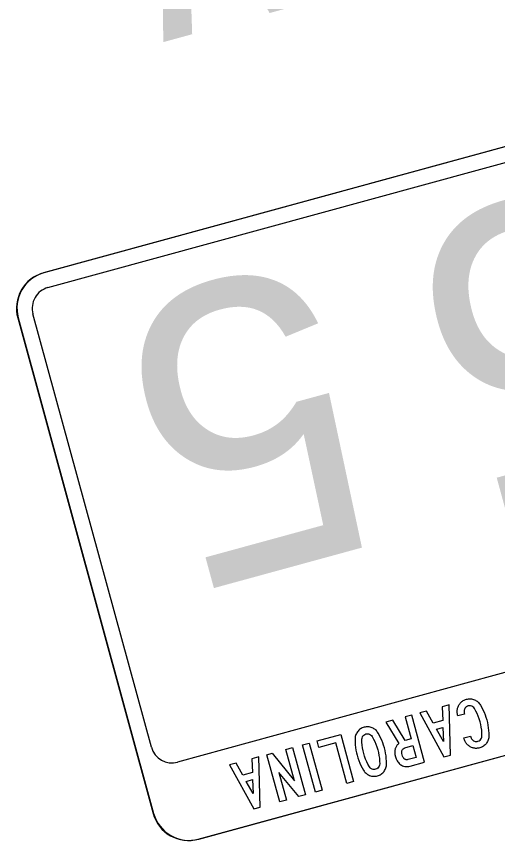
# Model space of a CAD drawing. Extents: x 2001876 to 2025694, y 804561 to 868938.
# Drawn here: x 2010783.9 to 2010821.3, y 826636.8 to 826700.8 of the extents above; entities that cross this region are included whole.
import ezdxf

# ---------------------------------------------------------------- set-up
doc = ezdxf.new("R2010")
doc.units = 0
doc.layers.add('TR SN EXTRUDED PANEL SIGNS- MOUNTED OVERHEAD', color=7, linetype='Continuous')

msp = doc.modelspace()

# ---------------------------------------------------------------- linework, layer by layer
at = {"layer": 'TR SN EXTRUDED PANEL SIGNS- MOUNTED OVERHEAD'}
for p, q in [((2010853.75, 826699.434), (2010785.975, 826680.907)), ((2010819.644, 826690.111), (2010786.011, 826680.917)), ((2010786.011, 826680.917), (2010786.011, 826680.917)), ((2010783.977, 826677.406), (2010794.498, 826638.919)), ((2010785.158, 826677.73), (2010785.158, 826677.73)), ((2010797.999, 826636.921), (2010865.774, 826655.448)), ((2010798.035, 826636.931), (2010865.809, 826655.458)), ((2010796.4, 826642.911), (2010796.399, 826642.911)), ((2010794.533, 826638.929), (2010794.533, 826638.929)), ((2010798.035, 826636.93), (2010798.035, 826636.931))]:
    msp.add_line(p, q, dxfattribs=at)
for points in [[(2010853.785, 826699.445), (2010853.785, 826699.444), (2010819.644, 826690.111)], [(2010786.324, 826679.772), (2010786.324, 826679.772), (2010819.957, 826688.966), (2010854.098, 826698.298), (2010854.098, 826698.298)], [(2010784.013, 826677.417), (2010784.012, 826677.416), (2010794.533, 826638.929)], [(2010794.359, 826644.071), (2010794.359, 826644.071), (2010785.158, 826677.73)], [(2010864.171, 826661.45), (2010864.171, 826661.451), (2010839.15, 826654.597), (2010839.248, 826654.439), (2010840.15, 826654.475), (2010840.481, 826654.078), (2010840.889, 826654.031), (2010841.432, 826653.782), (2010841.936, 826652.844), (2010841.005, 826650.732), (2010838.793, 826649.183), (2010838.625, 826648.808), (2010832.468, 826647.365), (2010830.791, 826648.624), (2010827.063, 826647.676), (2010825.652, 826648.525), (2010822.861, 826650.145), (2010796.4, 826642.911)], [(2010817.097, 826643.314), (2010817.612, 826643.455), (2010817.499, 826647.358), (2010816.965, 826647.212), (2010816.997, 826646.144), (2010816.259, 826645.942), (2010815.743, 826646.878), (2010815.21, 826646.732), (2010817.097, 826643.314)], [(2010818.18, 826646.499), (2010818.155, 826646.59), (2010818.139, 826646.654), (2010818.128, 826646.718), (2010818.121, 826646.782), (2010818.118, 826646.845), (2010818.12, 826646.907), (2010818.125, 826646.969), (2010818.135, 826647.03), (2010818.15, 826647.091), (2010818.167, 826647.151), (2010818.19, 826647.211), (2010818.217, 826647.27), (2010818.249, 826647.329), (2010818.283, 826647.386), (2010818.32, 826647.439), (2010818.36, 826647.489), (2010818.402, 826647.536), (2010818.448, 826647.579), (2010818.495, 826647.619), (2010818.547, 826647.656), (2010818.599, 826647.689), (2010818.656, 826647.718), (2010818.714, 826647.745), (2010818.775, 826647.767), (2010818.839, 826647.787), (2010818.919, 826647.806), (2010818.997, 826647.817), (2010819.076, 826647.823), (2010819.154, 826647.821), (2010819.232, 826647.813), (2010819.309, 826647.798), (2010819.385, 826647.777), (2010819.461, 826647.749), (2010819.536, 826647.715), (2010819.606, 826647.677), (2010819.67, 826647.633), (2010819.732, 826647.585), (2010819.789, 826647.532), (2010819.841, 826647.474), (2010819.889, 826647.411), (2010819.933, 826647.343), (2010820.034, 826647.161), (2010820.127, 826646.975), (2010820.212, 826646.785), (2010820.289, 826646.591), (2010820.358, 826646.392), (2010820.418, 826646.189), (2010820.468, 826645.988), (2010820.51, 826645.786), (2010820.542, 826645.581), (2010820.567, 826645.375), (2010820.582, 826645.167), (2010820.589, 826644.958), (2010820.585, 826644.877), (2010820.577, 826644.798), (2010820.561, 826644.722), (2010820.539, 826644.647), (2010820.511, 826644.574), (2010820.477, 826644.503), (2010820.437, 826644.434), (2010820.39, 826644.367), (2010820.339, 826644.303), (2010820.284, 826644.245), (2010820.225, 826644.193), (2010820.161, 826644.146), (2010820.095, 826644.105), (2010820.023, 826644.069), (2010819.949, 826644.039), (2010819.87, 826644.014), (2010819.805, 826643.998), (2010819.741, 826643.987), (2010819.678, 826643.98), (2010819.614, 826643.977), (2010819.552, 826643.978), (2010819.489, 826643.984), (2010819.428, 826643.994), (2010819.367, 826644.008), (2010819.306, 826644.026), (2010819.246, 826644.049), (2010819.188, 826644.076), (2010819.129, 826644.107), (2010819.073, 826644.142), (2010819.019, 826644.179), (2010818.969, 826644.219), (2010818.923, 826644.262), (2010818.879, 826644.307), (2010818.84, 826644.355), (2010818.804, 826644.405), (2010818.771, 826644.458), (2010818.741, 826644.514), (2010818.715, 826644.572), (2010818.691, 826644.633), (2010818.673, 826644.696), (2010818.648, 826644.788), (2010819.166, 826644.93), (2010819.191, 826644.838), (2010819.214, 826644.771), (2010819.247, 826644.71), (2010819.288, 826644.657), (2010819.338, 826644.61)], [(2010819.338, 826644.61), (2010819.397, 826644.57), (2010819.461, 826644.54), (2010819.526, 826644.52), (2010819.593, 826644.511), (2010819.662, 826644.514), (2010819.73, 826644.527), (2010819.819, 826644.562), (2010819.897, 826644.615), (2010819.963, 826644.685), (2010820.011, 826644.767), (2010820.041, 826644.857), (2010820.05, 826644.953), (2010820.043, 826645.173), (2010820.025, 826645.393), (2010819.994, 826645.612), (2010819.953, 826645.83), (2010819.9, 826646.047), (2010819.835, 826646.262), (2010819.759, 826646.472), (2010819.674, 826646.677), (2010819.578, 826646.876), (2010819.471, 826647.069), (2010819.415, 826647.145), (2010819.345, 826647.206), (2010819.261, 826647.251), (2010819.168, 826647.279), (2010819.075, 826647.284), (2010818.981, 826647.269), (2010818.915, 826647.246), (2010818.854, 826647.213), (2010818.801, 826647.172), (2010818.755, 826647.122), (2010818.715, 826647.063), (2010818.685, 826647), (2010818.665, 826646.935), (2010818.657, 826646.868), (2010818.66, 826646.801), (2010818.673, 826646.731), (2010818.698, 826646.64), (2010818.18, 826646.499), (2010818.18, 826646.499)], [(2010813.595, 826644.363), (2010813.55, 826644.323), (2010813.508, 826644.283), (2010813.471, 826644.24), (2010813.436, 826644.196), (2010813.405, 826644.151), (2010813.377, 826644.104), (2010813.352, 826644.056), (2010813.331, 826644.005), (2010813.313, 826643.954), (2010813.299, 826643.901), (2010813.288, 826643.846), (2010813.279, 826643.79), (2010813.275, 826643.732), (2010813.274, 826643.673), (2010813.286, 826643.5), (2010813.322, 826643.328), (2010813.378, 826643.164), (2010813.457, 826643.007), (2010813.501, 826642.936), (2010813.55, 826642.87), (2010813.606, 826642.811), (2010813.667, 826642.757), (2010813.732, 826642.709), (2010813.804, 826642.666), (2010813.881, 826642.629), (2010813.963, 826642.6), (2010814.044, 826642.579), (2010814.125, 826642.565), (2010814.208, 826642.56), (2010814.291, 826642.563), (2010814.375, 826642.574), (2010814.459, 826642.593), (2010815.591, 826642.902), (2010814.591, 826646.563), (2010814.073, 826646.421), (2010814.542, 826644.706), (2010814.085, 826644.581), (2010813.121, 826646.161), (2010812.587, 826646.015), (2010813.595, 826644.363)], [(2010810.41, 826643.232), (2010810.48, 826643.032), (2010810.558, 826642.836), (2010810.643, 826642.645), (2010810.737, 826642.459), (2010810.841, 826642.277), (2010810.883, 826642.21), (2010810.93, 826642.148), (2010810.981, 826642.09), (2010811.037, 826642.038), (2010811.098, 826641.991), (2010811.162, 826641.948), (2010811.23, 826641.91), (2010811.303, 826641.877), (2010811.379, 826641.849), (2010811.456, 826641.829), (2010811.532, 826641.815), (2010811.609, 826641.807), (2010811.687, 826641.806), (2010811.765, 826641.811), (2010811.843, 826641.823), (2010811.924, 826641.842), (2010812.001, 826641.866), (2010812.074, 826641.896), (2010812.145, 826641.931), (2010812.211, 826641.972), (2010812.273, 826642.018), (2010812.333, 826642.07), (2010812.387, 826642.126), (2010812.438, 826642.189), (2010812.484, 826642.255), (2010812.525, 826642.323), (2010812.558, 826642.393), (2010812.586, 826642.465), (2010812.608, 826642.539), (2010812.624, 826642.615), (2010812.633, 826642.692), (2010812.637, 826642.772), (2010812.631, 826642.981), (2010812.616, 826643.19), (2010812.592, 826643.397), (2010812.559, 826643.604), (2010812.517, 826643.81), (2010812.466, 826644.016), (2010812.406, 826644.216), (2010812.338, 826644.414), (2010812.261, 826644.608), (2010812.176, 826644.798), (2010812.083, 826644.985), (2010811.982, 826645.169), (2010811.938, 826645.236), (2010811.891, 826645.299), (2010811.84, 826645.357), (2010811.783, 826645.41), (2010811.723, 826645.458), (2010811.658, 826645.502), (2010811.589, 826645.54), (2010811.515, 826645.575), (2010811.438, 826645.603), (2010811.362, 826645.625), (2010811.285, 826645.64), (2010811.206, 826645.648), (2010811.128, 826645.65), (2010811.051, 826645.645), (2010810.971, 826645.633), (2010810.892, 826645.615), (2010810.814, 826645.59), (2010810.739, 826645.56), (2010810.668, 826645.524), (2010810.601, 826645.483), (2010810.538, 826645.436), (2010810.48, 826645.384), (2010810.425, 826645.326), (2010810.374, 826645.263), (2010810.328, 826645.196), (2010810.289, 826645.127), (2010810.256, 826645.056), (2010810.228, 826644.983), (2010810.207, 826644.909), (2010810.192, 826644.832), (2010810.183, 826644.754), (2010810.182, 826644.673), (2010810.187, 826644.463), (2010810.202, 826644.255), (2010810.225, 826644.048), (2010810.258, 826643.843), (2010810.299, 826643.639), (2010810.35, 826643.437), (2010810.41, 826643.232)], [(2010817.013, 826645.591), (2010817.049, 826644.51), (2010816.526, 826645.458), (2010817.013, 826645.591)], [(2010810.814, 826643.795), (2010810.773, 826644.014), (2010810.743, 826644.235), (2010810.723, 826644.456), (2010810.716, 826644.68), (2010810.726, 826644.774), (2010810.754, 826644.861), (2010810.803, 826644.941), (2010810.868, 826645.011), (2010810.945, 826645.062), (2010811.034, 826645.097), (2010811.128, 826645.112), (2010811.22, 826645.106), (2010811.311, 826645.078), (2010811.394, 826645.032), (2010811.463, 826644.971), (2010811.519, 826644.896), (2010811.627, 826644.7), (2010811.724, 826644.499), (2010811.81, 826644.295), (2010811.884, 826644.086), (2010811.949, 826643.873), (2010812.002, 826643.655), (2010812.045, 826643.436), (2010812.075, 826643.215), (2010812.093, 826642.994), (2010812.1, 826642.772), (2010812.09, 826642.678), (2010812.062, 826642.591), (2010812.013, 826642.51), (2010811.949, 826642.441), (2010811.872, 826642.39), (2010811.783, 826642.355), (2010811.689, 826642.339), (2010811.597, 826642.345), (2010811.506, 826642.371), (2010811.423, 826642.416), (2010811.354, 826642.475), (2010811.298, 826642.548), (2010811.191, 826642.742), (2010811.096, 826642.943), (2010811.01, 826643.148), (2010810.933, 826643.36), (2010810.868, 826643.578), (2010810.814, 826643.795)], [(2010814.932, 826643.279), (2010814.317, 826643.111), (2010814.278, 826643.101), (2010814.24, 826643.096), (2010814.202, 826643.094), (2010814.168, 826643.095), (2010814.134, 826643.1), (2010814.102, 826643.11), (2010814.071, 826643.122), (2010814.042, 826643.138), (2010814.014, 826643.158), (2010813.988, 826643.181), (2010813.964, 826643.208), (2010813.941, 826643.239), (2010813.92, 826643.273), (2010813.873, 826643.368), (2010813.838, 826643.471), (2010813.816, 826643.574), (2010813.809, 826643.679), (2010813.825, 826643.791), (2010813.88, 826643.895), (2010813.932, 826643.953), (2010813.995, 826643.996), (2010814.067, 826644.025), (2010814.682, 826644.193), (2010814.932, 826643.279)], [(2010802.308, 826639.271), (2010802.823, 826639.412), (2010802.71, 826643.315), (2010802.176, 826643.169), (2010802.208, 826642.101), (2010801.47, 826641.899), (2010800.954, 826642.835), (2010800.421, 826642.689), (2010802.308, 826639.271)], [(2010802.223, 826641.549), (2010802.26, 826640.468), (2010801.737, 826641.416), (2010802.223, 826641.549)]]:
    msp.add_lwpolyline(points, dxfattribs=at)
for points in [[(2010807.241, 826644.554), (2010809.073, 826645.054), (2010810.074, 826641.394), (2010809.556, 826641.252), (2010808.697, 826644.395), (2010807.383, 826644.036), (2010807.241, 826644.554)], [(2010806.111, 826644.245), (2010806.624, 826644.385), (2010807.625, 826640.725), (2010807.112, 826640.584), (2010806.111, 826644.245)], [(2010803.33, 826643.485), (2010803.738, 826643.596), (2010805.479, 826641.467), (2010804.816, 826643.891), (2010805.334, 826644.032), (2010806.335, 826640.372), (2010805.807, 826640.228), (2010804.263, 826642.11), (2010804.849, 826639.966), (2010804.331, 826639.824), (2010803.33, 826643.485)]]:
    msp.add_lwpolyline(points, close=True, dxfattribs=at)
for centre, radius, start, end in [((2010786.727, 826678.158), 2.85, 105.28885, 195.28906), ((2010786.762, 826678.168), 2.85, 105.28885, 195.28906), ((2010786.762, 826678.168), 1.663, 105.28885, 195.28906), ((2010795.959, 826644.511), 1.66, 195.38712, 285.38698), ((2010797.248, 826639.671), 2.851, 195.2888, 285.289), ((2010797.283, 826639.68), 2.851, 195.2888, 285.289)]:
    msp.add_arc(centre, radius, start, end, dxfattribs=at)

# ---------------------------------------------------------------- texts
for s, height, p in [('w', 20.267, (2010810.123, 826719.024)), ('5', 22.8, (2010829.779, 826688.417)), ('5', 22.8, (2010807.15, 826682.231))]:
    msp.add_text(s, height=height, rotation=195.28879, dxfattribs=at).set_placement(p)

doc.saveas('drawing.dxf')
